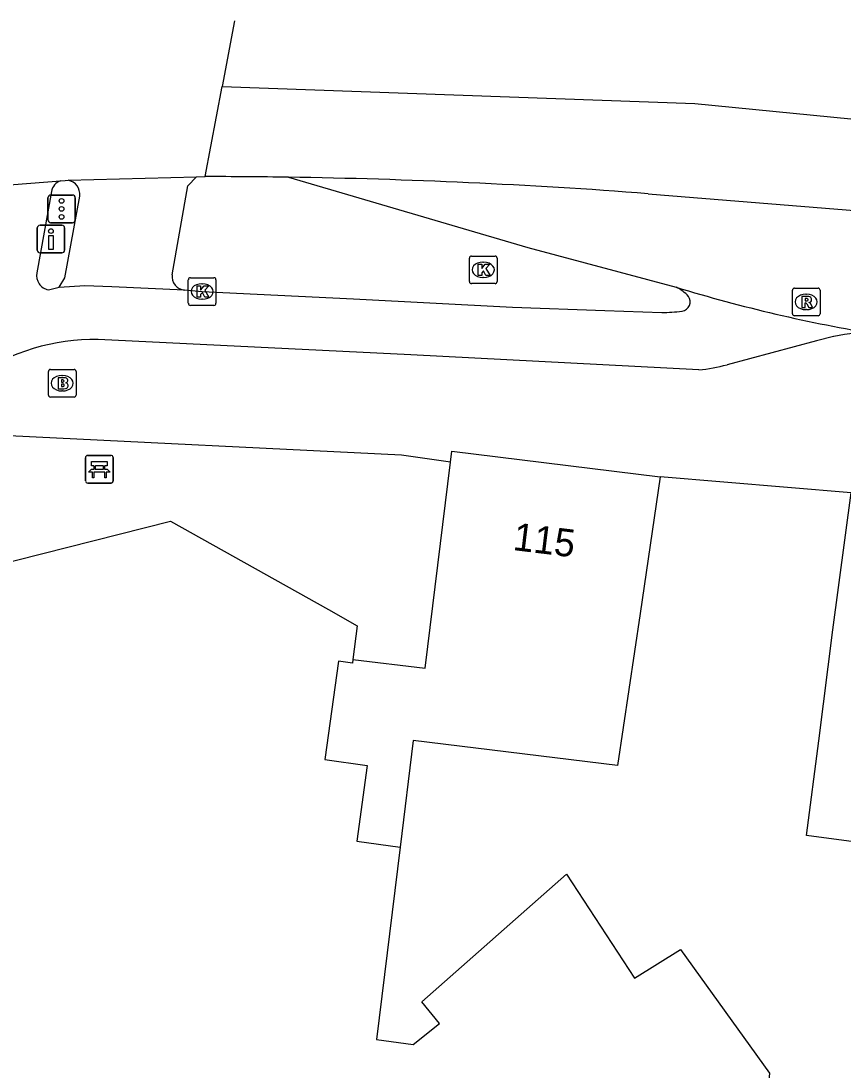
# Model space of a CAD drawing. Extents: x 161696 to 162377, y 380761 to 381673.
# Drawn here: x 161860.58 to 161890.33, y 381607.68 to 381645.63 of the extents above; entities that cross this region are included whole.
import ezdxf

# ---------------------------------------------------------------- set-up
doc = ezdxf.new("R2010")
doc.units = 0
for name, color, linetype in [('IMGEO_Bank', 7, 'Continuous'), ('IMGEO_Brandkraan', 7, 'Continuous'), ('IMGEO_Drukknoppaal', 7, 'Continuous'), ('IMGEO_Fietspad_open', 7, 'Continuous'), ('IMGEO_Kolk', 7, 'Continuous'), ('IMGEO_Pand', 7, 'Continuous'), ('IMGEO_Pand_nummerreeks', 7, 'Continuous'), ('IMGEO_Rijbaan_lokaal_open', 7, 'Continuous'), ('IMGEO_Rijbaan_regionaal_gesloten', 7, 'Continuous'), ('IMGEO_Rioolput', 7, 'Continuous'), ('IMGEO_Verkeersregelinstallatiepaal', 7, 'Continuous'), ('IMGEO_Voetpad_open', 7, 'Continuous')]:
    doc.layers.add(name, color=color, linetype=linetype)

msp = doc.modelspace()

# ---------------------------------------------------------------- linework, layer by layer
at = {"layer": 'IMGEO_Bank'}
for p, q in [((161862.914, 381628.987), (161862.914, 381629.828)), ((161862.914, 381629.828), (161862.914, 381628.987)), ((161862.989, 381629.912), (161863.83, 381629.912)), ((161863.83, 381629.912), (161862.989, 381629.912)), ((161863.914, 381629.837), (161863.914, 381628.996)), ((161863.914, 381628.996), (161863.914, 381629.837)), ((161863.223, 381629.418), (161863.223, 381629.524)), ((161863.267, 381629.524), (161863.267, 381629.418)), ((161863.555, 381629.53), (161863.273, 381629.53)), ((161863.273, 381629.412), (161863.555, 381629.412)), ((161863.561, 381629.418), (161863.561, 381629.524)), ((161863.605, 381629.524), (161863.605, 381629.418)), ((161863.611, 381629.31), (161863.218, 381629.31)), ((161863.839, 381628.912), (161862.998, 381628.912)), ((161862.998, 381628.912), (161863.839, 381628.912))]:
    msp.add_line(p, q, dxfattribs=at)
for points in [[(161863.161, 381629.31), (161863.019, 381629.31), (161863.131, 381629.412), (161863.217, 381629.412)], [(161863.217, 381629.53), (161863.131, 381629.53), (161863.131, 381629.691), (161863.694, 381629.691), (161863.694, 381629.53), (161863.611, 381629.53)], [(161863.611, 381629.412), (161863.694, 381629.412), (161863.806, 381629.31), (161863.667, 381629.31)], [(161863.211, 381629.303), (161863.211, 381629.096), (161863.168, 381629.096), (161863.168, 381629.303)], [(161863.661, 381629.303), (161863.661, 381629.096), (161863.617, 381629.096), (161863.617, 381629.303)]]:
    msp.add_lwpolyline(points, dxfattribs=at)
for centre, radius, start, end in [((161862.992, 381629.834), 0.0779, 92.4484, 184.2845), ((161862.992, 381629.834), 0.0779, 92.4484, 184.2845), ((161863.836, 381629.834), 0.0779, 2.4484, 94.2845), ((161863.836, 381629.834), 0.0779, 2.4484, 94.2845), ((161863.216, 381629.523), 0.00671, 2.8957, 87.1043), ((161863.216, 381629.419), 0.00671, 272.8957, 357.1043), ((161863.273, 381629.523), 0.00671, 92.8957, 177.1043), ((161863.273, 381629.419), 0.00671, 182.8957, 267.1043), ((161863.555, 381629.523), 0.00671, 2.8957, 87.1043), ((161863.555, 381629.419), 0.00671, 272.8957, 357.1043), ((161863.612, 381629.523), 0.00671, 92.8957, 177.1043), ((161863.612, 381629.419), 0.00671, 182.8957, 267.1043), ((161862.992, 381628.99), 0.0779, 182.4484, 274.2845), ((161862.992, 381628.99), 0.0779, 182.4484, 274.2845), ((161863.161, 381629.303), 0.00671, 2.8957, 87.1043), ((161863.218, 381629.303), 0.00671, 92.8957, 177.1043), ((161863.61, 381629.303), 0.00671, 2.8957, 87.1043), ((161863.667, 381629.303), 0.00671, 92.8957, 177.1043), ((161863.836, 381628.99), 0.0779, 272.4484, 4.2845), ((161863.836, 381628.99), 0.0779, 272.4484, 4.2845)]:
    msp.add_arc(centre, radius, start, end, dxfattribs=at)
at = {"layer": 'IMGEO_Brandkraan'}
for p, q in [((161861.571, 381632.098), (161861.571, 381632.95)), ((161861.646, 381633.024), (161862.498, 381633.024)), ((161862.059, 381632.804), (161862.084, 381632.804)), ((161862.572, 381632.95), (161862.572, 381632.098)), ((161862.498, 381632.024), (161861.646, 381632.024)), ((161862.082, 381632.244), (161862.057, 381632.244))]:
    msp.add_line(p, q, dxfattribs=at)
for points in [[(161861.571, 381632.098), (161861.571, 381632.95)], [(161861.646, 381633.024), (161862.498, 381633.024)], [(161862.572, 381632.95), (161862.572, 381632.098)], [(161861.919, 381632.724), (161861.919, 381632.324), (161862.132, 381632.324)], [(161862.15, 381632.724), (161861.919, 381632.724)], [(161862.098, 381632.643), (161862.044, 381632.643), (161862.044, 381632.567)], [(161862.044, 381632.567), (161862.097, 381632.567)], [(161862.106, 381632.491), (161862.044, 381632.491), (161862.044, 381632.41)], [(161862.044, 381632.41), (161862.106, 381632.41)], [(161862.498, 381632.024), (161861.646, 381632.024)]]:
    msp.add_lwpolyline(points, dxfattribs=at)
for centre, radius, start, end in [((161861.648, 381632.948), 0.0765, 91.552, 178.448), ((161861.648, 381632.948), 0.0765, 91.552, 178.448), ((161862.496, 381632.948), 0.0765, 1.552, 88.448), ((161862.496, 381632.948), 0.0765, 1.552, 88.448), ((161862.099, 381632.605), 0.0379, 267.8285, 90.9355), ((161862.107, 381632.45), 0.0404, 269.8759, 90.5077), ((161862.154, 381632.579), 0.145, 59.4692, 91.5367), ((161862.179, 381632.626), 0.0922, 285.5137, 58.1501), ((161862.184, 381632.434), 0.105, 301.3115, 78.989), ((161861.648, 381632.1), 0.0765, 181.552, 268.448), ((161861.648, 381632.1), 0.0765, 181.552, 268.448), ((161862.138, 381632.575), 0.251, 268.6676, 293.5347), ((161862.496, 381632.1), 0.0765, 271.552, 358.448), ((161862.496, 381632.1), 0.0765, 271.552, 358.448)]:
    msp.add_arc(centre, radius, start, end, dxfattribs=at)
for centre, major_axis, ratio, start_param, end_param in [((161862.058, 381632.524), (-0.387, 0.002), 0.722429, 4.712389, 7.853982), ((161862.083, 381632.524), (-0.39, 0.002), 0.717154, 1.570796, 4.712389)]:
    msp.add_ellipse(centre, major_axis=major_axis, ratio=ratio, start_param=start_param, end_param=end_param, dxfattribs=at)
at = {"layer": 'IMGEO_Drukknoppaal'}
for p, q in [((161861.169, 381637.34), (161861.169, 381638.14)), ((161861.169, 381638.14), (161861.169, 381637.34)), ((161861.269, 381638.24), (161862.059, 381638.24)), ((161862.059, 381638.24), (161861.269, 381638.24)), ((161862.159, 381638.14), (161862.159, 381637.34)), ((161862.159, 381637.34), (161862.159, 381638.14)), ((161862.059, 381637.24), (161861.269, 381637.24)), ((161861.269, 381637.24), (161862.059, 381637.24))]:
    msp.add_line(p, q, dxfattribs=at)
msp.add_lwpolyline([(161861.739, 381637.865), (161861.739, 381637.365), (161861.589, 381637.365), (161861.589, 381637.865), (161861.739, 381637.865)], dxfattribs=at)
msp.add_circle((161861.664, 381638.03), 0.085, dxfattribs=at)
for centre, start, end in [((161861.269, 381638.14), 90, 180), ((161861.269, 381638.14), 90, 180), ((161862.059, 381638.14), 0, 90), ((161862.059, 381638.14), 360, 90), ((161861.269, 381637.34), 180, 270), ((161861.269, 381637.34), 180, 270), ((161862.059, 381637.34), 270, 0), ((161862.059, 381637.34), 270, 0)]:
    msp.add_arc(centre, 0.1, start, end, dxfattribs=at)
at = {"layer": 'IMGEO_Fietspad_open'}
for points in [[(161861.683, 381639.46), (161861.156, 381636.515)], [(161861.571, 381635.907), (161861.719, 381635.942), (161861.961, 381635.999)], [(161861.961, 381635.999), (161862.889, 381636.054), (161863.872, 381636.024), (161866.493, 381635.897)], [(161866.493, 381635.897), (161867.131, 381635.841), (161872.615, 381635.58), (161878.367, 381635.271), (161881.714, 381635.16), (161883.765, 381635.086)], [(161885.11, 381633.007), (161874.685, 381633.553), (161863.367, 381634.11)], [(161889.989, 381634.209), (161889.369, 381634.061), (161886.133, 381633.193)]]:
    msp.add_lwpolyline(points, dxfattribs=at)
for centre, radius, start, end in [((161862.19, 381639.361), 0.517, 110.0329, 168.9114), ((161861.658, 381636.412), 0.513, 168.4456, 260.1866), ((161883.636, 381634.65), 1.499, 42.7334, 64.3424), ((161884.455, 381635.474), 0.341, 277.8835, 34.3719), ((161883.842, 381639.411), 4.326, 268.9835, 278.7788), ((161891.029, 381629.886), 4.446, 82.9918, 103.5203), ((161863.273, 381626.306), 7.804, 89.3119, 124.1617), ((161884.589, 381638.777), 5.793, 275.1563, 285.4534)]:
    msp.add_arc(centre, radius, start, end, dxfattribs=at)
at = {"layer": 'IMGEO_Kolk'}
for p, q in [((161876.808, 381636.2), (161876.808, 381637.052)), ((161876.883, 381637.126), (161877.735, 381637.126)), ((161877.809, 381637.052), (161877.809, 381636.2)), ((161877.296, 381636.906), (161877.321, 381636.906)), ((161866.635, 381635.416), (161866.635, 381636.268)), ((161866.71, 381636.342), (161867.562, 381636.342)), ((161867.636, 381636.268), (161867.636, 381635.416)), ((161877.319, 381636.346), (161877.294, 381636.346)), ((161867.123, 381636.122), (161867.148, 381636.122)), ((161877.735, 381636.126), (161876.883, 381636.126)), ((161867.146, 381635.562), (161867.121, 381635.562)), ((161867.562, 381635.342), (161866.71, 381635.342))]:
    msp.add_line(p, q, dxfattribs=at)
for points in [[(161876.808, 381636.2), (161876.808, 381637.052)], [(161876.883, 381637.126), (161877.735, 381637.126)], [(161877.809, 381637.052), (161877.809, 381636.2)], [(161877.129, 381636.826), (161877.252, 381636.826), (161877.252, 381636.675), (161877.382, 381636.826), (161877.546, 381636.826), (161877.4, 381636.675), (161877.553, 381636.426), (161877.401, 381636.426), (161877.316, 381636.59), (161877.252, 381636.523), (161877.252, 381636.426), (161877.129, 381636.426), (161877.129, 381636.826)], [(161866.635, 381635.416), (161866.635, 381636.268)], [(161866.71, 381636.342), (161867.562, 381636.342)], [(161867.636, 381636.268), (161867.636, 381635.416)], [(161866.956, 381636.042), (161867.079, 381636.042), (161867.079, 381635.891), (161867.209, 381636.042), (161867.373, 381636.042), (161867.227, 381635.891), (161867.38, 381635.642), (161867.228, 381635.642), (161867.143, 381635.806), (161867.079, 381635.739), (161867.079, 381635.642), (161866.956, 381635.642), (161866.956, 381636.042)], [(161877.735, 381636.126), (161876.883, 381636.126)], [(161867.562, 381635.342), (161866.71, 381635.342)]]:
    msp.add_lwpolyline(points, dxfattribs=at)
for centre, start, end in [((161876.885, 381637.05), 91.552, 178.448), ((161876.885, 381637.05), 91.552, 178.448), ((161877.733, 381637.05), 1.552, 88.448), ((161877.733, 381637.05), 1.552, 88.448), ((161866.712, 381636.266), 91.552, 178.448), ((161866.712, 381636.266), 91.552, 178.448), ((161867.56, 381636.266), 1.552, 88.448), ((161867.56, 381636.266), 1.552, 88.448), ((161876.885, 381636.202), 181.552, 268.448), ((161876.885, 381636.202), 181.552, 268.448), ((161877.733, 381636.202), 271.552, 358.448), ((161877.733, 381636.202), 271.552, 358.448), ((161866.712, 381635.418), 181.552, 268.448), ((161866.712, 381635.418), 181.552, 268.448), ((161867.56, 381635.418), 271.552, 358.448), ((161867.56, 381635.418), 271.552, 358.448)]:
    msp.add_arc(centre, 0.0765, start, end, dxfattribs=at)
for centre, major_axis, ratio, start_param, end_param in [((161877.295, 381636.626), (-0.387, 0.002), 0.722429, 4.712389, 7.853982), ((161877.32, 381636.626), (-0.39, 0.002), 0.717154, 1.570796, 4.712389), ((161867.122, 381635.842), (-0.387, 0.002), 0.722429, 4.712389, 7.853982), ((161867.147, 381635.842), (-0.39, 0.002), 0.717154, 1.570796, 4.712389)]:
    msp.add_ellipse(centre, major_axis=major_axis, ratio=ratio, start_param=start_param, end_param=end_param, dxfattribs=at)
at = {"layer": 'IMGEO_Pand'}
for points in [[(161876.118, 381629.67), (161876.166, 381630.064), (161883.712, 381629.141)], [(161872.593, 381622.531), (161875.205, 381622.211), (161876.118, 381629.67)], [(161883.712, 381629.141), (161882.984, 381624.195), (161882.169, 381618.688), (161874.769, 381619.603), (161874.297, 381615.743)], [(161894.519, 381615.423), (161889.008, 381616.159), (161889.447, 381619.581), (161889.963, 381623.602), (161890.622, 381628.558)], [(161875.918, 381603.654), (161871.356, 381606.792), (161870.331, 381606.906), (161870.184, 381605.584), (161862.478, 381603.703), (161855.984, 381607.568), (161858.546, 381625.648), (161865.994, 381627.531), (161871.704, 381624.333), (161872.742, 381623.752), (161872.593, 381622.531)], [(161872.593, 381622.531), (161872.577, 381622.397), (161872.07, 381622.468), (161871.576, 381618.911), (161873.108, 381618.698), (161872.728, 381615.961), (161874.297, 381615.743)], [(161874.297, 381615.743), (161873.445, 381608.779), (161874.77, 381608.603), (161875.723, 381609.363), (161875.087, 381610.14), (161880.318, 381614.76), (161882.78, 381610.998), (161884.451, 381612.036), (161887.672, 381607.562), (161887.499, 381605.842), (161886.806, 381605.529), (161887.702, 381604.433), (161891.176, 381602.37), (161893.468, 381606.324), (161899.7, 381611.086), (161900.732, 381609.736), (161903.767, 381605.762)]]:
    msp.add_lwpolyline(points, dxfattribs=at)
at = {"layer": 'IMGEO_Rijbaan_lokaal_open'}
msp.add_lwpolyline([(161870.259, 381639.976), (161878.922, 381637.438), (161884.285, 381636.001)], dxfattribs=at)
msp.add_arc((161900.451, 381688.76), 55.181, 252.9641, 260.739, dxfattribs=at)
at = {"layer": 'IMGEO_Rijbaan_regionaal_gesloten'}
for points in [[(161868.307, 381645.629), (161867.859, 381643.264)], [(161867.242, 381640), (161867.859, 381643.264)], [(161867.859, 381643.264), (161884.969, 381642.644), (161901.285, 381641.036), (161932.232, 381636.725), (161940.345, 381635.595), (162020.69, 381624.466), (162060.244, 381620.014), (162063.052, 381619.843), (162063.15, 381619.837)], [(161862.291, 381639.868), (161866.927, 381639.986)], [(161866.927, 381639.986), (161867.242, 381640)], [(161858.604, 381639.412), (161860.323, 381639.712), (161862.013, 381639.846)], [(161862.013, 381639.846), (161862.178, 381639.859), (161862.291, 381639.868)], [(161883.282, 381639.381), (161890.884, 381638.761)]]:
    msp.add_lwpolyline(points, dxfattribs=at)
for centre, radius, start, end in [((161866.942, 381412.6), 227.4, 89.16413, 89.92432), ((161867.088, 381427.752), 212.248, 85.6242, 89.14394)]:
    msp.add_arc(centre, radius, start, end, dxfattribs=at)
at = {"layer": 'IMGEO_Rioolput'}
for p, q in [((161888.496, 381635.04), (161888.496, 381635.892)), ((161888.571, 381635.966), (161889.423, 381635.966)), ((161889.497, 381635.892), (161889.497, 381635.04)), ((161888.984, 381635.746), (161889.009, 381635.746)), ((161889.007, 381635.186), (161888.982, 381635.186)), ((161889.423, 381634.966), (161888.571, 381634.966))]:
    msp.add_line(p, q, dxfattribs=at)
for points in [[(161888.496, 381635.04), (161888.496, 381635.892)], [(161888.571, 381635.966), (161889.423, 381635.966)], [(161889.497, 381635.892), (161889.497, 381635.04)], [(161889.085, 381635.664), (161888.833, 381635.666), (161888.833, 381635.266)], [(161889.011, 381635.585), (161888.957, 381635.585), (161888.957, 381635.504)], [(161888.957, 381635.504), (161889.009, 381635.504)], [(161888.833, 381635.266), (161888.957, 381635.266), (161888.957, 381635.428), (161888.968, 381635.428)], [(161889.015, 381635.399), (161889.086, 381635.266), (161889.226, 381635.266), (161889.161, 381635.392)], [(161889.423, 381634.966), (161888.571, 381634.966)]]:
    msp.add_lwpolyline(points, dxfattribs=at)
for centre, radius, start, end in [((161888.573, 381635.89), 0.0765, 91.552, 178.448), ((161888.573, 381635.89), 0.0765, 91.552, 178.448), ((161889.421, 381635.89), 0.0765, 1.552, 88.448), ((161889.421, 381635.89), 0.0765, 1.552, 88.448), ((161888.993, 381635.693), 0.19, 274.7715, 282.9687), ((161889.017, 381635.489), 0.0964, 77.0061, 93.1865), ((161889.031, 381635.546), 0.0378, 276.6634, 79.6772), ((161889.084, 381635.554), 0.109, 350.3612, 89.416), ((161889.082, 381635.554), 0.112, 277.5842, 350.9817), ((161889.066, 381635.339), 0.108, 29.5134, 73.7905), ((161888.967, 381635.375), 0.0533, 26.0293, 88.6989), ((161888.573, 381635.042), 0.0765, 181.552, 268.448), ((161888.573, 381635.042), 0.0765, 181.552, 268.448), ((161889.421, 381635.042), 0.0765, 271.552, 358.448), ((161889.421, 381635.042), 0.0765, 271.552, 358.448)]:
    msp.add_arc(centre, radius, start, end, dxfattribs=at)
for centre, major_axis, ratio, start_param, end_param in [((161888.983, 381635.466), (-0.387, 0.002), 0.722429, 4.712389, 7.853982), ((161889.008, 381635.466), (-0.39, 0.002), 0.717154, 1.570796, 4.712389)]:
    msp.add_ellipse(centre, major_axis=major_axis, ratio=ratio, start_param=start_param, end_param=end_param, dxfattribs=at)
at = {"layer": 'IMGEO_Verkeersregelinstallatiepaal'}
for p, q in [((161861.553, 381638.432), (161861.553, 381639.232)), ((161861.553, 381639.232), (161861.553, 381638.432)), ((161861.653, 381639.332), (161862.443, 381639.332)), ((161862.443, 381639.332), (161861.653, 381639.332)), ((161862.543, 381639.232), (161862.543, 381638.432)), ((161862.543, 381638.432), (161862.543, 381639.232)), ((161862.443, 381638.332), (161861.653, 381638.332)), ((161861.653, 381638.332), (161862.443, 381638.332))]:
    msp.add_line(p, q, dxfattribs=at)
for centre in [(161862.048, 381639.122), (161862.048, 381638.832), (161862.048, 381638.542)]:
    msp.add_circle(centre, 0.085, dxfattribs=at)
for centre, start, end in [((161861.653, 381639.232), 90, 180), ((161861.653, 381639.232), 90, 180), ((161862.443, 381639.232), 0, 90), ((161862.443, 381639.232), 360, 90), ((161861.653, 381638.432), 180, 270), ((161861.653, 381638.432), 180, 270), ((161862.443, 381638.432), 270, 0), ((161862.443, 381638.432), 270, 0)]:
    msp.add_arc(centre, 0.1, start, end, dxfattribs=at)
at = {"layer": 'IMGEO_Voetpad_open'}
for points in [[(161866.056, 381636.442), (161866.617, 381639.667), (161866.927, 381639.986)], [(161861.961, 381635.999), (161862.17, 381636.342), (161862.705, 381639.296)], [(161876.118, 381629.67), (161874.35, 381629.921), (161860.15, 381630.626), (161853.846, 381625.204)], [(161890.622, 381628.558), (161883.712, 381629.141)]]:
    msp.add_lwpolyline(points, dxfattribs=at)
for centre, radius, start, end in [((161862.186, 381639.356), 0.522, 353.3631, 78.4291), ((161866.531, 381636.375), 0.48, 172.0239, 265.4238)]:
    msp.add_arc(centre, radius, start, end, dxfattribs=at)

# ---------------------------------------------------------------- texts
at = {"layer": 'IMGEO_Pand_nummerreeks'}
msp.add_text('115', height=1, rotation=353.0264, dxfattribs=at).set_placement((161878.354, 381626.492))

doc.saveas('drawing.dxf')
